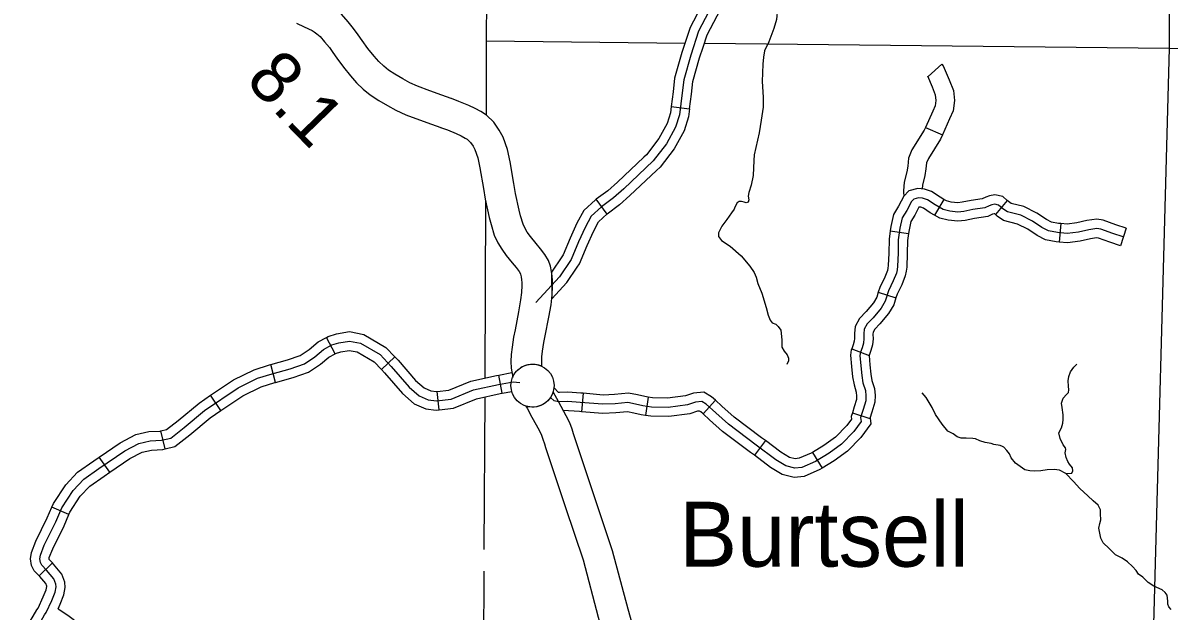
# Model space of a CAD drawing. Extents: x 8749 to 11879, y 13275 to 15339.
# Drawn here: x 10242.5 to 10428.7, y 14199.4 to 14295 of the extents above; entities that cross this region are included whole.
import ezdxf

# ---------------------------------------------------------------- set-up
doc = ezdxf.new("R2010")
doc.units = 0
for name, color, linetype in [('Level 10', 7, 'Continuous'), ('Level 24', 7, 'Continuous'), ('Level 31', 7, 'Continuous'), ('Level 32', 7, 'Continuous'), ('Level 35', 7, 'Continuous'), ('Level 4', 7, 'Continuous'), ('Level 48', 7, 'Continuous'), ('Level 5', 7, 'Continuous')]:
    doc.layers.add(name, color=color, linetype=linetype)

msp = doc.modelspace()

# ---------------------------------------------------------------- linework, layer by layer
at = {"layer": 'Level 10'}
for points in [[(10312.08, 14282.71), (10310.54, 14283.26), (10308.6, 14283.94), (10306.58, 14284.69), (10305.32, 14285.26), (10304.22, 14285.88), (10302.91, 14286.64), (10301.87, 14287.33), (10301.09, 14287.96), (10300.3, 14288.72), (10299.53, 14289.59), (10298.53, 14290.84), (10297.57, 14292.12), (10296.97, 14293.05), (10296.21, 14294.07), (10295.33, 14295.14), (10294.22, 14296.43), (10293.3, 14297.15), (10292.66, 14297.65), (10291.83, 14298.17), (10290.31, 14298.85), (10289.13, 14299.43)], [(10286.92, 14294.95), (10288.18, 14294.33), (10289.47, 14293.75), (10289.79, 14293.55), (10290.23, 14293.21), (10290.75, 14292.8), (10291.49, 14291.93), (10292.27, 14290.98), (10292.85, 14290.2), (10293.46, 14289.26), (10294.58, 14287.77), (10295.7, 14286.36), (10296.7, 14285.25), (10297.78, 14284.21), (10298.91, 14283.29), (10300.28, 14282.39), (10301.72, 14281.55), (10303.06, 14280.79), (10304.69, 14280.06), (10306.9, 14279.24), (10308.87, 14278.55), (10310.39, 14278)], [(10328.54, 14252.27), (10328.52, 14253.11), (10328.45, 14253.84), (10328.34, 14254.56), (10328.18, 14255.43), (10327.86, 14256.36), (10327.25, 14257.36), (10326.56, 14258.29), (10325.86, 14259.16), (10324.97, 14260.25), (10324.43, 14260.99), (10324.06, 14261.58), (10323.76, 14262.27), (10323.33, 14263.65), (10323.09, 14264.54), (10322.49, 14267.27), (10322.23, 14268.9), (10321.63, 14272.41), (10321.19, 14274.4), (10320.5, 14276.41), (10319.88, 14277.56), (10319, 14278.83), (10317.79, 14279.97), (10316.89, 14280.58), (10315.94, 14281.07), (10314.93, 14281.58), (10313.31, 14282.24), (10312.11, 14282.69)], [(10310.35, 14278.01), (10311.48, 14277.59), (10312.86, 14277.02), (10313.68, 14276.61), (10314.32, 14276.28), (10314.64, 14276.07), (10315.19, 14275.54), (10315.62, 14274.93), (10315.91, 14274.4), (10316.37, 14273.06), (10316.72, 14271.46), (10317.29, 14268.09), (10317.57, 14266.34), (10318.23, 14263.35), (10318.53, 14262.25), (10319.07, 14260.51), (10319.63, 14259.24), (10320.28, 14258.2), (10321, 14257.19), (10321.98, 14256), (10322.6, 14255.24), (10323.09, 14254.57), (10323.31, 14254.21), (10323.34, 14254.14), (10323.41, 14253.72), (10323.49, 14253.22), (10323.53, 14252.82), (10323.54, 14252.18)], [(10323.54, 14252.31), (10323.5, 14251.18), (10323.34, 14249.96), (10322.99, 14248.05), (10322.45, 14245.11), (10322.18, 14243.93), (10321.95, 14242.29), (10321.82, 14241.07), (10321.77, 14239.94), (10321.82, 14238.89), (10322.06, 14237.42), (10322.2, 14237.71), (10322.29, 14237.87), (10322.4, 14238.04), (10322.65, 14238.36), (10322.95, 14238.66), (10323.25, 14238.9), (10323.51, 14239.07), (10323.82, 14239.22), (10324.05, 14239.32), (10324.36, 14239.42), (10324.71, 14239.49), (10324.95, 14239.52), (10325.11, 14239.53), (10325.48, 14239.53), (10325.7, 14239.51), (10325.93, 14239.47), (10326.25, 14239.4), (10326.55, 14239.3), (10326.81, 14239.18)], [(10326.81, 14239.18), (10326.77, 14239.96), (10326.8, 14240.69), (10326.91, 14241.66), (10327.11, 14243.03), (10327.35, 14244.11), (10327.91, 14247.15), (10328.28, 14249.18), (10328.49, 14250.77), (10328.54, 14252.15)], [(10328.62, 14235.03), (10328.52, 14234.73), (10328.43, 14234.52), (10328.32, 14234.33), (10328.19, 14234.1), (10327.99, 14233.82), (10327.73, 14233.54), (10327.36, 14233.22), (10326.94, 14232.96), (10326.59, 14232.8), (10326.23, 14232.68), (10325.91, 14232.59), (10325.53, 14232.55), (10325.16, 14232.54), (10324.82, 14232.57), (10324.51, 14232.63), (10324.18, 14232.72), (10324.39, 14232.35), (10325.18, 14230.93), (10326.33, 14228.8), (10326.73, 14228.01), (10326.97, 14227.32), (10327.22, 14226.6), (10327.41, 14226)], [(10332.17, 14227.55), (10331.96, 14228.18), (10331.69, 14228.97), (10331.33, 14229.99), (10330.76, 14231.11), (10329.57, 14233.33), (10328.62, 14235.03)], [(10327.41, 14225.99), (10330.64, 14216.21), (10333.49, 14207.73), (10335.96, 14198.39), (10339.26, 14186.69)], [(10344.08, 14188.05), (10340.79, 14199.71), (10338.28, 14209.16), (10335.38, 14217.79), (10332.16, 14227.56)]]:
    msp.add_lwpolyline(points, dxfattribs=at)
at = {"layer": 'Level 24'}
msp.add_circle((10325.27, 14236.04), 3.5, dxfattribs=at)
at = {"layer": 'Level 31'}
for p, q in [((10347.82, 14281.42), (10350.79, 14281.04)), ((10337.39, 14263.91), (10335.6, 14266.32)), ((10328.36, 14254.48), (10328.41, 14250.17))]:
    msp.add_line(p, q, dxfattribs=at)
for points in [[(10354.82, 14301.73), (10354.24, 14300.69), (10350.88, 14294.24), (10350.13, 14291.97)], [(10352.98, 14291.03), (10353.65, 14293.07), (10356.88, 14299.26), (10357.44, 14300.26)], [(10350.13, 14291.97), (10349.55, 14290.2), (10348.36, 14286.01), (10348.12, 14283.78), (10347.82, 14281.42)], [(10350.79, 14281.04), (10351.1, 14283.43), (10351.31, 14285.44), (10352.42, 14289.32), (10352.98, 14291.03)], [(10347.82, 14281.42), (10347.68, 14280.35), (10347.14, 14278.62), (10345.79, 14276.18), (10343.78, 14273.57), (10343.37, 14273.19)], [(10350.79, 14281.04), (10350.62, 14279.71), (10349.91, 14277.43), (10348.3, 14274.53), (10346.01, 14271.55), (10345.43, 14271.01)], [(10343.37, 14273.19), (10339.07, 14269.13), (10337.49, 14267.72), (10335.6, 14266.32)], [(10345.43, 14271.01), (10341.1, 14266.92), (10339.39, 14265.4), (10337.39, 14263.91)], [(10335.6, 14266.32), (10335.51, 14266.25), (10333.63, 14264.52), (10332.47, 14262.42), (10331.39, 14260.01), (10330.24, 14257.27), (10330.03, 14256.95)], [(10332.51, 14255.27), (10332.9, 14255.84), (10334.14, 14258.82), (10335.16, 14261.08), (10336.02, 14262.64), (10337.43, 14263.94)], [(10330.03, 14256.95), (10328.36, 14254.48)], [(10328.41, 14250.17), (10330.83, 14252.78), (10332.51, 14255.27)]]:
    msp.add_lwpolyline(points, dxfattribs=at)
at = {"layer": 'Level 32'}
for p, q in [((10389.55, 14286.27), (10391.76, 14288.29)), ((10389.14, 14278.01), (10391.88, 14276.79)), ((10392.12, 14266.31), (10390.59, 14263.73)), ((10402.41, 14266.13), (10400.48, 14263.84)), ((10411.13, 14262.36), (10410.87, 14259.37)), ((10421.73, 14261.64), (10420.81, 14258.78)), ((10383.39, 14261.18), (10386.36, 14260.75)), ((10381.46, 14251.2), (10384.32, 14250.29)), ((10293.22, 14241.23), (10291.81, 14243.87)), ((10377.14, 14242.01), (10379.95, 14240.96)), ((10283.54, 14236.57), (10282.73, 14239.46)), ((10300.74, 14238.64), (10302.91, 14240.71)), ((10320.37, 14234.81), (10319.81, 14237.75)), ((10274.64, 14231.98), (10272.96, 14234.47)), ((10310.12, 14232.1), (10309.77, 14235.08)), ((10333.5, 14234.79), (10333.25, 14231.8)), ((10344.09, 14234.15), (10343.61, 14231.19)), ((10355.02, 14233.65), (10353, 14231.44)), ((10377.24, 14231.59), (10380.1, 14230.67)), ((10265.6, 14225.76), (10264.9, 14228.68)), ((10363.11, 14227.12), (10361.32, 14224.71)), ((10256.59, 14221.96), (10254.89, 14224.43)), ((10370.78, 14225.18), (10372.33, 14222.61)), ((10249.95, 14215.08), (10247.2, 14216.28)), ((10247.26, 14207.21), (10245.11, 14205.12))]:
    msp.add_line(p, q, dxfattribs=at)
for points in [[(10391.76, 14288.29), (10392.02, 14288.01), (10392.98, 14285.72), (10393.65, 14284), (10393.83, 14282.37), (10393.62, 14280.72), (10393.05, 14279.41), (10391.88, 14276.79)], [(10389.45, 14286.37), (10390.19, 14284.59), (10390.71, 14283.28), (10390.81, 14282.39), (10390.7, 14281.52), (10390.3, 14280.62), (10389.14, 14278.01)], [(10389.14, 14278.01), (10388.93, 14277.53), (10386.93, 14274.34), (10386.36, 14272.99), (10386.23, 14271.69), (10386.09, 14270.81), (10385.66, 14269.11), (10385.56, 14267.72)], [(10391.88, 14276.79), (10391.58, 14276.12), (10389.6, 14272.95), (10389.3, 14272.24), (10389.2, 14271.29), (10389.03, 14270.2), (10388.63, 14268.64), (10388.59, 14268.01)], [(10392.12, 14266.31), (10391.52, 14266.67), (10390.11, 14267.61), (10388.96, 14267.97), (10387.9, 14268.09), (10386.42, 14267.71), (10385.61, 14266.85), (10384.76, 14265.22), (10383.93, 14263.86), (10383.49, 14261.89), (10383.39, 14261.18)], [(10385.56, 14267.72), (10385.55, 14267.45), (10385.63, 14266.87)], [(10402.41, 14266.13), (10401.67, 14266.77), (10400.4, 14267.07), (10399.52, 14266.86), (10398.95, 14266.69), (10398.36, 14266.41), (10396.53, 14266.14), (10395.11, 14265.83), (10394.38, 14265.76), (10393.32, 14265.87), (10392.56, 14266.05), (10392.12, 14266.31)], [(10399.9, 14265.41), (10399.48, 14265.28), (10398.79, 14264.96), (10396.8, 14264.67), (10395.34, 14264.35), (10394.38, 14264.25), (10393.07, 14264.39), (10392, 14264.64), (10390.71, 14265.4), (10389.46, 14266.25), (10388.65, 14266.5), (10388.01, 14266.57), (10387.21, 14266.36), (10386.85, 14265.97), (10386.07, 14264.48), (10385.34, 14263.29), (10384.97, 14261.62), (10384.7, 14259.72), (10384.67, 14257.54), (10384.58, 14255.43), (10384.51, 14254.88), (10384.4, 14254.31), (10383.89, 14253.05), (10383.12, 14251.44), (10382.59, 14249.79), (10381.9, 14248.65), (10380.6, 14247.07), (10379.64, 14246.08), (10379.18, 14245.19), (10379.09, 14244.45), (10379.11, 14243.67), (10379.04, 14242.94), (10378.81, 14242.2), (10378.54, 14241.47), (10378.47, 14240.94), (10378.61, 14239.27), (10378.77, 14237.69), (10378.97, 14236.5), (10379.36, 14235.26), (10379.43, 14234.39), (10379.41, 14233.57), (10379, 14232.15), (10378.58, 14230.86), (10378.67, 14230.22)], [(10390.59, 14263.73), (10389.91, 14264.13), (10388.8, 14264.88), (10388.35, 14265.02), (10388.12, 14265.05), (10388.05, 14265.03), (10387.37, 14263.74), (10386.75, 14262.72), (10386.45, 14261.35), (10386.36, 14260.75)], [(10421.27, 14260.21), (10419.55, 14260.76), (10417.63, 14261.45), (10416.95, 14261.56), (10415.64, 14261.38), (10413.99, 14260.99), (10412.16, 14260.76), (10410.56, 14260.9), (10409.12, 14261.17), (10408.04, 14261.75), (10406.49, 14262.75), (10404.59, 14263.72), (10402.43, 14264.27), (10401.7, 14264.77), (10400.97, 14265.39), (10400.4, 14265.53), (10399.9, 14265.41)], [(10411.13, 14262.36), (10410.76, 14262.39), (10409.62, 14262.6), (10408.8, 14263.04), (10407.23, 14264.06), (10405.12, 14265.13), (10403.06, 14265.65), (10402.61, 14265.96), (10402.41, 14266.13)], [(10400.48, 14263.84), (10400.33, 14263.97), (10400.29, 14263.96), (10400.01, 14263.88), (10399.23, 14263.51), (10397.07, 14263.19), (10395.57, 14262.86), (10394.37, 14262.75), (10392.82, 14262.91), (10391.43, 14263.23), (10390.59, 14263.73)], [(10410.87, 14259.37), (10410.35, 14259.41), (10408.61, 14259.74), (10407.28, 14260.45), (10405.74, 14261.45), (10404.05, 14262.3), (10401.8, 14262.88), (10400.79, 14263.58), (10400.48, 14263.84)], [(10421.73, 14261.64), (10420.04, 14262.18), (10418.01, 14262.91), (10416.96, 14263.08), (10415.36, 14262.86), (10413.73, 14262.47), (10412.13, 14262.27), (10411.13, 14262.36)], [(10383.39, 14261.18), (10383.2, 14259.83), (10383.17, 14257.58), (10383.08, 14255.55), (10383.03, 14255.12), (10382.95, 14254.73), (10382.52, 14253.65), (10381.72, 14252), (10381.46, 14251.2)], [(10386.36, 14260.75), (10386.19, 14259.6), (10386.17, 14257.5), (10386.08, 14255.3), (10385.99, 14254.64), (10385.84, 14253.88), (10385.27, 14252.44), (10384.51, 14250.88), (10384.32, 14250.29)], [(10420.81, 14258.78), (10419.07, 14259.34), (10417.25, 14259.99), (10416.93, 14260.05), (10415.92, 14259.9), (10414.26, 14259.51), (10412.19, 14259.25), (10410.87, 14259.37)], [(10381.46, 14251.2), (10381.21, 14250.41), (10380.67, 14249.51), (10379.48, 14248.07), (10378.41, 14246.97), (10377.72, 14245.64), (10377.58, 14244.52), (10377.61, 14243.72), (10377.56, 14243.24), (10377.39, 14242.69), (10377.14, 14242.01)], [(10384.32, 14250.29), (10383.97, 14249.17), (10383.13, 14247.78), (10381.72, 14246.06), (10380.87, 14245.19), (10380.63, 14244.74), (10380.59, 14244.38), (10380.61, 14243.63), (10380.52, 14242.65), (10380.23, 14241.72), (10379.95, 14240.96)], [(10291.81, 14243.87), (10292.09, 14244.03), (10293.43, 14244.47), (10295.55, 14244.81), (10297.88, 14244.37), (10301.44, 14242.25), (10302.91, 14240.71)], [(10248.79, 14216.18), (10250.62, 14219), (10252.36, 14220.83), (10254.83, 14222.57), (10259.04, 14225.46), (10261.33, 14226.65), (10263.16, 14227.06), (10264.99, 14227.16), (10266.5, 14227.52), (10268.66, 14229.22), (10272, 14232.01), (10277.45, 14235.68), (10280.6, 14237.24), (10282.98, 14237.97), (10285.91, 14238.79), (10288.2, 14239.57), (10289.9, 14240.72), (10291.32, 14241.91), (10292.69, 14242.64), (10293.79, 14243.01), (10295.53, 14243.28)], [(10282.73, 14239.46), (10285.47, 14240.23), (10287.53, 14240.93), (10288.99, 14241.92), (10290.47, 14243.16), (10291.81, 14243.87)], [(10295.53, 14243.28), (10297.34, 14242.95), (10300.5, 14241.07), (10302.33, 14239.14), (10305.21, 14235.8), (10306.86, 14234.38), (10308.33, 14233.74), (10309.65, 14233.55)], [(10283.54, 14236.57), (10286.36, 14237.36), (10288.88, 14238.22), (10290.8, 14239.52), (10292.16, 14240.66), (10293.22, 14241.23)], [(10293.22, 14241.23), (10293.28, 14241.26), (10294.15, 14241.55), (10295.51, 14241.76), (10296.8, 14241.52), (10299.55, 14239.88), (10300.74, 14238.64)], [(10377.14, 14242.01), (10377.07, 14241.84), (10376.96, 14240.98), (10377.11, 14239.13), (10377.28, 14237.49), (10377.51, 14236.14), (10377.88, 14234.97), (10377.93, 14234.35), (10377.91, 14233.8), (10377.56, 14232.58), (10377.24, 14231.59)], [(10380, 14241.11), (10379.98, 14240.91), (10380.1, 14239.41), (10380.25, 14237.89), (10380.43, 14236.85), (10380.84, 14235.55), (10380.93, 14234.43), (10380.9, 14233.33), (10380.43, 14231.71), (10380.1, 14230.67)], [(10272.96, 14234.47), (10276.69, 14236.98), (10280.05, 14238.63), (10282.56, 14239.41), (10282.73, 14239.46)], [(10302.91, 14240.71), (10303.44, 14240.15), (10306.28, 14236.86), (10307.67, 14235.66), (10308.74, 14235.19), (10309.67, 14235.06), (10309.77, 14235.08)], [(10300.74, 14238.64), (10301.22, 14238.14), (10304.15, 14234.73), (10306.05, 14233.09), (10307.92, 14232.28), (10309.64, 14232.04), (10310.12, 14232.1)], [(10309.77, 14235.08), (10311.66, 14235.29), (10315.25, 14236.78), (10319.43, 14237.68), (10319.81, 14237.75)], [(10319.81, 14237.75), (10321.94, 14238.16)], [(10274.64, 14231.98), (10278.2, 14234.38), (10281.16, 14235.84), (10283.41, 14236.53), (10283.54, 14236.57)], [(10309.65, 14233.55), (10312.04, 14233.83), (10315.7, 14235.34), (10319.73, 14236.21), (10322.11, 14236.67), (10323.19, 14236.54)], [(10333.5, 14234.79), (10333.12, 14234.82), (10331.01, 14234.96), (10329.64, 14234.92), (10329.52, 14234.94), (10328.76, 14235.71)], [(10264.9, 14228.68), (10265.83, 14228.9), (10267.71, 14230.38), (10271.1, 14233.21), (10272.96, 14234.47)], [(10310.12, 14232.1), (10312.41, 14232.36), (10316.15, 14233.9), (10320.03, 14234.74), (10320.37, 14234.81)], [(10320.37, 14234.81), (10321.9, 14235.1)], [(10347.32, 14232.5), (10344.63, 14232.54), (10343.21, 14232.77), (10342.02, 14233.05), (10340.78, 14233.28), (10338.72, 14233.09), (10336.71, 14233), (10333, 14233.32), (10330.99, 14233.46), (10329.52, 14233.41), (10328.79, 14233.55), (10328.21, 14234.13)], [(10344.09, 14234.15), (10343.5, 14234.25), (10342.32, 14234.52), (10340.85, 14234.79), (10338.62, 14234.59), (10336.74, 14234.51), (10333.5, 14234.79)], [(10355.02, 14233.65), (10354.38, 14234.24), (10353.09, 14234.96), (10351.45, 14234.82), (10350.14, 14234.39), (10347.23, 14234), (10344.76, 14234.04), (10344.09, 14234.15)], [(10378.67, 14230.22), (10377.48, 14228.57), (10375.47, 14226.51), (10373.45, 14225.04), (10371.26, 14223.71), (10369.01, 14222.75), (10367.87, 14222.61), (10366.45, 14222.98), (10364.8, 14223.99), (10361.6, 14226.37), (10357.11, 14229.76), (10355.05, 14231.6), (10353.5, 14233.02), (10352.76, 14233.43), (10351.76, 14233.34), (10350.47, 14232.92), (10347.32, 14232.5)], [(10363.11, 14227.12), (10362.5, 14227.57), (10358.06, 14230.92), (10356.06, 14232.71), (10355.02, 14233.65)], [(10265.6, 14225.76), (10267.18, 14226.14), (10269.6, 14228.05), (10272.9, 14230.81), (10274.64, 14231.98)], [(10333.25, 14231.8), (10332.89, 14231.83), (10330.28, 14232.01)], [(10343.61, 14231.19), (10342.92, 14231.3), (10341.71, 14231.58), (10340.71, 14231.77), (10338.82, 14231.6), (10336.68, 14231.5), (10333.25, 14231.8)], [(10353, 14231.44), (10352.61, 14231.79), (10352.43, 14231.89), (10352.06, 14231.86), (10350.81, 14231.46), (10347.4, 14231), (10344.5, 14231.05), (10343.61, 14231.19)], [(10377.24, 14231.59), (10377.05, 14231), (10377.1, 14230.61), (10376.33, 14229.54), (10374.48, 14227.65), (10372.62, 14226.29), (10370.78, 14225.18)], [(10361.32, 14224.71), (10360.7, 14225.17), (10356.16, 14228.6), (10354.05, 14230.48), (10353, 14231.44)], [(10380.12, 14230.73), (10380.24, 14229.83), (10378.63, 14227.6), (10376.45, 14225.37), (10374.29, 14223.79), (10372.33, 14222.61)], [(10254.89, 14224.43), (10258.27, 14226.75), (10260.81, 14228.07), (10262.96, 14228.56), (10264.78, 14228.65), (10264.9, 14228.68)], [(10370.78, 14225.18), (10370.57, 14225.05), (10368.62, 14224.22), (10367.97, 14224.14), (10367.04, 14224.38), (10365.64, 14225.23), (10363.11, 14227.12)], [(10247.2, 14216.28), (10247.47, 14216.89), (10249.44, 14219.93), (10251.37, 14221.97), (10253.98, 14223.81), (10254.89, 14224.43)], [(10256.59, 14221.96), (10259.82, 14224.17), (10261.85, 14225.23), (10263.37, 14225.57), (10265.21, 14225.66), (10265.6, 14225.76)], [(10372.33, 14222.61), (10371.94, 14222.38), (10369.41, 14221.29), (10367.77, 14221.09), (10365.86, 14221.58), (10363.96, 14222.75), (10361.32, 14224.71)], [(10249.95, 14215.08), (10250.12, 14215.46), (10251.8, 14218.07), (10253.35, 14219.69), (10255.69, 14221.34), (10256.59, 14221.96)], [(10228.17, 14191.63), (10229.1, 14191.65), (10233.52, 14191.54), (10237.36, 14191.34), (10239.56, 14191.41), (10240.63, 14191.61), (10241.47, 14192.05), (10242.87, 14193.45), (10245.42, 14197.81), (10246, 14198.77), (10246.27, 14199.16), (10247.16, 14201.11), (10247.69, 14202.45), (10247.85, 14203.31), (10247.82, 14203.78), (10247.49, 14204.65), (10246.31, 14206.03), (10245.54, 14206.83), (10245.31, 14207.28), (10245.2, 14207.9), (10245.31, 14208.5), (10245.94, 14210.12), (10247.8, 14213.9), (10248.79, 14216.18)], [(10245.11, 14205.12), (10244.3, 14205.96), (10243.87, 14206.8), (10243.68, 14207.91), (10243.86, 14208.91), (10244.56, 14210.73), (10246.44, 14214.54), (10247.2, 14216.28)], [(10247.26, 14207.21), (10246.77, 14207.71), (10246.75, 14207.76), (10246.73, 14207.9), (10246.76, 14208.09), (10247.31, 14209.52), (10249.16, 14213.27), (10249.95, 14215.08)], [(10248.18, 14199.74), (10248.54, 14200.52), (10249.14, 14202.03), (10249.35, 14203.22), (10249.31, 14204.09), (10248.8, 14205.42), (10247.42, 14207.04), (10247.26, 14207.21)], [(10243.57, 14197.61), (10244.14, 14198.58), (10244.74, 14199.58), (10244.96, 14199.89), (10245.78, 14201.7), (10246.24, 14202.86), (10246.34, 14203.41), (10246.34, 14203.47), (10246.18, 14203.87), (10245.2, 14205.02), (10245.11, 14205.12)], [(10248.18, 14199.74), (10249.78, 14198.75), (10251.79, 14197.2), (10252.82, 14195.99), (10253.54, 14194.89), (10254.52, 14193.42), (10254.96, 14192.72)]]:
    msp.add_lwpolyline(points, dxfattribs=at)
at = {"layer": 'Level 35'}
for points in [[(10364.73, 14300.06), (10365.08, 14297.29), (10364.91, 14295.52), (10364.51, 14294.1), (10363.68, 14291.91), (10362.99, 14290.43), (10362.82, 14289.4), (10362.72, 14288.27), (10362.6, 14285.49)], [(10362.6, 14285.49), (10362.74, 14282.92), (10362.77, 14281.28), (10362.4, 14279.19), (10362.1, 14277.12), (10361.29, 14273.55), (10361.24, 14272.6)], [(10361.24, 14272.6), (10361.15, 14270.21), (10360.78, 14268.61), (10360.41, 14267.43), (10360.31, 14266.81), (10360.43, 14266.22), (10360.31, 14265.88), (10359.97, 14265.76), (10359.67, 14265.85), (10359.23, 14265.98), (10358.84, 14265.95), (10358.52, 14265.76), (10358.15, 14265.02), (10358.03, 14264.7), (10357.63, 14264.11), (10356.85, 14263.03), (10356.01, 14261.94)], [(10356.01, 14261.94), (10355.47, 14260.89), (10355.47, 14260.28), (10355.99, 14259.62), (10357.39, 14258.68), (10359.16, 14257.13), (10360.56, 14255.46), (10361.27, 14254.43), (10361.61, 14253.69), (10361.86, 14252.66)], [(10361.86, 14252.66), (10362.52, 14251.05), (10363.23, 14248.74), (10363.58, 14247.48), (10363.87, 14246.65)], [(10363.87, 14246.65), (10364.22, 14246.23), (10364.81, 14246.03), (10365.18, 14245.66), (10365.62, 14245.05), (10365.77, 14243.47), (10365.81, 14242.27), (10366.18, 14241.63), (10366.63, 14241.06), (10366.85, 14240.52), (10366.85, 14240.06), (10366.6, 14239.49)], [(10411.48, 14233.99), (10412.06, 14234.58), (10412.36, 14234.94), (10412.39, 14235.34), (10412.36, 14235.95), (10412.31, 14236.83), (10412.39, 14237.52), (10412.66, 14238.27), (10413.22, 14239.01), (10413.7, 14239.54)], [(10393.63, 14228.2), (10392.74, 14228.65), (10391.86, 14229.79), (10390.75, 14231.33), (10390.19, 14232.47), (10389.26, 14234.09), (10388.6, 14234.84)], [(10411.93, 14221.75), (10412.9, 14221.83), (10413.07, 14222.19), (10413.02, 14222.67), (10412.54, 14223.25), (10412.24, 14223.68), (10411.96, 14224.34), (10411.81, 14225.09), (10411.91, 14225.63), (10411.86, 14225.95), (10411.48, 14226.43), (10411, 14227.42), (10410.77, 14228.38), (10411.23, 14229.19), (10411.46, 14229.95), (10411.51, 14230.51), (10411.51, 14231.31), (10411.35, 14232.48), (10411.2, 14233.21), (10411.48, 14233.99)], [(10407.84, 14222.2), (10406.76, 14222.16), (10406.06, 14222.19), (10405.25, 14222.34), (10404.49, 14222.87), (10403.73, 14223.45), (10403.05, 14224.31), (10402.77, 14224.94), (10402.34, 14225.47), (10401.84, 14226.06), (10401.66, 14226.16), (10401.26, 14226.31), (10400.22, 14226.46), (10399.79, 14226.61), (10398.81, 14226.79), (10397.97, 14227.07), (10397.27, 14227.37), (10396.81, 14227.42), (10395.72, 14227.5), (10394.94, 14227.5), (10394.29, 14227.72), (10393.63, 14228.2)], [(10419.98, 14208.54), (10418.98, 14209.54), (10417.97, 14210.47), (10417.59, 14211.26), (10417.29, 14212.88), (10417.44, 14213.63), (10417.59, 14214.24), (10417.54, 14215.2), (10417.56, 14215.86), (10417.16, 14216.59), (10416.35, 14217.33), (10415.49, 14218.13), (10414.18, 14219.32), (10413.19, 14220.43), (10411.93, 14221.75), (10410.9, 14222.28), (10410.01, 14222.38), (10408.9, 14222.36), (10407.84, 14222.2)], [(10427.56, 14202.84), (10426.22, 14203.44), (10425.29, 14204.04), (10424.43, 14204.88), (10423.75, 14205.41), (10423.34, 14205.99), (10422.74, 14206.65), (10421.93, 14207.4), (10421.09, 14208.01), (10419.98, 14208.54)], [(10429.05, 14199.63), (10428.67, 14200.06), (10428.5, 14200.52), (10428.5, 14201), (10428.47, 14201.48), (10428.39, 14201.98), (10428.09, 14202.41), (10427.56, 14202.84)]]:
    msp.add_lwpolyline(points, dxfattribs=at)
at = {"layer": 'Level 4'}
for points in [[(10318.19, 14456.3), (10318.04, 14404.67), (10317.79, 14299.04), (10317.77, 14292.07), (10317.72, 14280.03)], [(10317.65, 14265.97), (10317.52, 14237.27)], [(10317.51, 14234.2), (10317.39, 14209.42)], [(10317.37, 14205.86), (10317.32, 14193.65), (10317.26, 14186.34), (10315.85, 14082.92), (10315.85, 14081.37), (10315.72, 14042.87)]]:
    msp.add_lwpolyline(points, dxfattribs=at)
at = {"layer": 'Level 5'}
for points in [[(10428.7, 14341.57), (10428.7, 14290.86)], [(10355.56, 14299.97), (10352.26, 14293.65), (10350.98, 14289.76), (10349.84, 14285.72), (10349.61, 14283.61), (10349.15, 14280.03), (10348.52, 14278.02), (10347.04, 14275.36), (10344.89, 14272.56), (10340.09, 14268.03), (10338.44, 14266.56), (10336.47, 14265.09), (10334.82, 14263.58), (10333.81, 14261.75), (10332.76, 14259.41), (10331.57, 14256.55), (10329.65, 14253.71)], [(10317.77, 14292.07), (10350.05, 14291.72)], [(10353.2, 14291.68), (10428.7, 14290.86)], [(10428.7, 14290.86), (10425.85, 14185.23)], [(10428.7, 14290.86), (10534.61, 14289.64)], [(10329.65, 14253.71), (10325.81, 14249.57)]]:
    msp.add_lwpolyline(points, dxfattribs=at)

# ---------------------------------------------------------------- texts
at = {"layer": 'Level 24'}
msp.add_text('Burtsell', height=10.56, dxfattribs=at).set_placement((10349.1, 14206.61))
at = {"layer": 'Level 48'}
msp.add_text('8.1', height=8.448, rotation=314.1663, dxfattribs=at).set_placement((10278.42, 14285.47))

doc.saveas('drawing.dxf')
